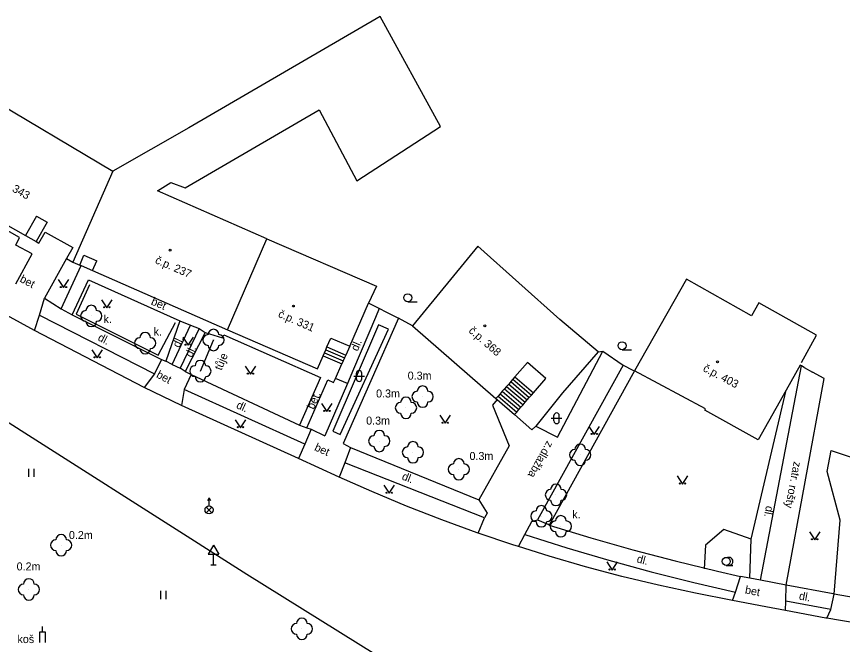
# Model space of a CAD drawing. Extents: x -544674 to -541478, y -1199076 to -1195527.
# Drawn here: x -542992 to -542914.6, y -1198172.4 to -1198113.6 of the extents above; entities that cross this region are included whole.
import ezdxf

# ---------------------------------------------------------------- set-up
doc = ezdxf.new("R2010")
doc.units = 0
for name, color, linetype in [('BUDOVY_MĚŘ', 7, 'Continuous'), ('BUDOVY_NEMĚŘ', 7, 'Continuous'), ('POMOC_POPIS', 7, 'Continuous'), ('ROZHRANÍ_PLOCH', 7, 'Continuous'), ('ZELEŇ', 7, 'Continuous'), ('ZN_BP', 7, 'Continuous'), ('ZN_BUDOV', 7, 'Continuous'), ('ZN_DOPLŇKOVÉ', 7, 'Continuous'), ('ZN_KULTUR', 7, 'Continuous'), ('Č_POPIS_ORIENT', 7, 'Continuous')]:
    doc.layers.add(name, color=color, linetype=linetype)

msp = doc.modelspace()

# ---------------------------------------------------------------- linework, layer by layer
at = {"layer": 'BUDOVY_MĚŘ'}
for points in [[(-542999.66, -1198129.28), (-542991.14, -1198134.09)], [(-542990.14, -1198134.65), (-542989.88, -1198134.8), (-542989.29, -1198133.75), (-542986.71, -1198135.19), (-542987.3, -1198136.23)], [(-542991.14, -1198134.09), (-542990.14, -1198134.65)], [(-542987.3, -1198136.23), (-542986.69, -1198136.56)], [(-542986.69, -1198136.56), (-542986.05, -1198136.84)], [(-542986.05, -1198136.84), (-542985.91, -1198136.9)], [(-542985.91, -1198136.9), (-542984.86, -1198137.36)], [(-542984.86, -1198137.36), (-542972.2, -1198142.92)], [(-542960.76, -1198144.45), (-542959.01, -1198140.41)], [(-542972.2, -1198142.92), (-542963.79, -1198146.57), (-542963.25, -1198145.33)], [(-542954.88, -1198142.53), (-542947.06, -1198149.34)], [(-542962.89, -1198144.51), (-542962.54, -1198143.68), (-542960.76, -1198144.45)], [(-542963.01, -1198144.78), (-542962.89, -1198144.51)], [(-542963.25, -1198145.33), (-542963.13, -1198145.06)], [(-542963.13, -1198145.06), (-542963.01, -1198144.78)], [(-542937.49, -1198144.97), (-542940.84, -1198148.82), (-542943.34, -1198151.94), (-542943.7, -1198152.27), (-542945.32, -1198150.83)], [(-542919.89, -1198148.57), (-542922.49, -1198153.22), (-542927.5, -1198150.42), (-542927.43, -1198150.29), (-542934.1, -1198146.76)], [(-542918.57, -1198146.21), (-542919.89, -1198148.57)]]:
    msp.add_lwpolyline(points, dxfattribs=at)
at = {"layer": 'BUDOVY_NEMĚŘ'}
for points in [[(-542972.2, -1198142.92), (-542968.51, -1198134.38), (-542978.75, -1198129.91), (-542977.53, -1198129.12), (-542976.18, -1198129.63), (-542963.62, -1198122.3), (-542960.11, -1198128.95), (-542952.27, -1198123.88), (-542957.92, -1198113.58), (-542975.84, -1198124.01), (-542982.96, -1198128.07)], [(-542999.66, -1198129.28), (-542994.95, -1198120.93), (-542982.96, -1198128.07), (-542986.69, -1198136.56)], [(-542968.51, -1198134.38), (-542958.25, -1198138.82), (-542959.01, -1198140.41)], [(-542937.49, -1198144.97), (-542941.09, -1198141.94), (-542948.77, -1198135.08), (-542954.88, -1198142.53)], [(-542918.44, -1198145.98), (-542917.03, -1198143.4), (-542922.44, -1198140.37), (-542923.14, -1198141.61), (-542929.23, -1198138.15), (-542934.1, -1198146.76)]]:
    msp.add_lwpolyline(points, dxfattribs=at)
at = {"layer": 'ROZHRANÍ_PLOCH'}
for points in [[(-542992.02, -1198138.59), (-542990.51, -1198135.8), (-542992.05, -1198134.97), (-542991.68, -1198134.28), (-542999.87, -1198129.66), (-542999.66, -1198129.28)], [(-542990.11, -1198132.26), (-542991.14, -1198134.09)], [(-542990.11, -1198132.26), (-542989.11, -1198132.82)], [(-542989.11, -1198132.82), (-542990.14, -1198134.65)], [(-542986.05, -1198136.84), (-542985.65, -1198135.93)], [(-542985.65, -1198135.93), (-542984.46, -1198136.45)], [(-542987.3, -1198136.23), (-542989.34, -1198139.93)], [(-542987.78, -1198140.93), (-542985.91, -1198136.9)], [(-542984.86, -1198137.36), (-542984.46, -1198136.45)], [(-542986.75, -1198141.5), (-542985.23, -1198138.22), (-542976.68, -1198142.07), (-542975.66, -1198142.46), (-542974.87, -1198142.78), (-542974.3, -1198143.16), (-542972.67, -1198143.65), (-542972.55, -1198143.38), (-542963.51, -1198147.37), (-542965.46, -1198151.82)], [(-542989.81, -1198141.53), (-542989.34, -1198139.93)], [(-542989.34, -1198139.93), (-542987.78, -1198140.93)], [(-542957.69, -1198141.07), (-542957.99, -1198140.92), (-542959.01, -1198140.41)], [(-542990.29, -1198142.97), (-542993.92, -1198141.02)], [(-542990.29, -1198142.97), (-542989.81, -1198141.53)], [(-542989.81, -1198141.53), (-542979.05, -1198147.03)], [(-542987.78, -1198140.93), (-542986.75, -1198141.5)], [(-542986.75, -1198141.5), (-542978.38, -1198145.7), (-542977.98, -1198145.84)], [(-542957.99, -1198140.92), (-542958.34, -1198141.74), (-542960.42, -1198146.58), (-542960.97, -1198147.92)], [(-542976.68, -1198142.07), (-542977.98, -1198145.84)], [(-542956.19, -1198141.81), (-542961.38, -1198153.54), (-542960.69, -1198153.91)], [(-542954.88, -1198142.53), (-542956.19, -1198141.81)], [(-542980, -1198148.3), (-542990.29, -1198142.97)], [(-542977.4, -1198146.16), (-542975.66, -1198142.46)], [(-542974.87, -1198142.78), (-542976.63, -1198146.49)], [(-542961.65, -1198152.7), (-542957.13, -1198142.84), (-542958.08, -1198142.44), (-542962.33, -1198152.4), (-542961.65, -1198152.7)], [(-542974.3, -1198143.16), (-542976.16, -1198146.81)], [(-542962.89, -1198144.51), (-542961.14, -1198145.27)], [(-542960.76, -1198144.45), (-542961.14, -1198145.27)], [(-542963.25, -1198145.33), (-542961.51, -1198146.09)], [(-542963.13, -1198145.06), (-542961.39, -1198145.82)], [(-542963.01, -1198144.78), (-542961.26, -1198145.54)], [(-542961.14, -1198145.27), (-542961.26, -1198145.54)], [(-542943.34, -1198151.94), (-542941.3, -1198152.96), (-542937.04, -1198144.89)], [(-542978.38, -1198145.7), (-542979.05, -1198147.03)], [(-542977.4, -1198146.16), (-542977.98, -1198145.84)], [(-542977.4, -1198146.16), (-542976.63, -1198146.49)], [(-542964.78, -1198152.07), (-542962.82, -1198147.59), (-542962.27, -1198147.83), (-542962.08, -1198147.47), (-542961.51, -1198146.09)], [(-542961.39, -1198145.82), (-542961.51, -1198146.09)], [(-542961.26, -1198145.54), (-542961.39, -1198145.82)], [(-542943.54, -1198148.79), (-542942.39, -1198147.47), (-542944.12, -1198145.96), (-542945.28, -1198147.3)], [(-542976.16, -1198146.81), (-542976.63, -1198146.49)], [(-542976.16, -1198146.81), (-542975.62, -1198147.09), (-542965.46, -1198151.82)], [(-542935.16, -1198146.2), (-542943.18, -1198160.68)], [(-542922.29, -1198166.35), (-542918.44, -1198146.28)], [(-542919.88, -1198166.8), (-542916.32, -1198147.47), (-542917.41, -1198146.86)], [(-542918.44, -1198146.28), (-542918.57, -1198146.21)], [(-542918.19, -1198146.43), (-542918.44, -1198146.28)], [(-542979.05, -1198147.03), (-542980, -1198148.3)], [(-542975.62, -1198147.09), (-542976.27, -1198148.48)], [(-542960.97, -1198147.92), (-542962.08, -1198147.47)], [(-542945.48, -1198147.53), (-542945.67, -1198147.75)], [(-542945.28, -1198147.3), (-542945.48, -1198147.53)], [(-542945.48, -1198147.53), (-542943.74, -1198149.01)], [(-542945.28, -1198147.3), (-542943.54, -1198148.79)], [(-542976.53, -1198149.98), (-542980, -1198148.3)], [(-542976.27, -1198148.48), (-542976.53, -1198149.98)], [(-542964.97, -1198153.61), (-542976.27, -1198148.48)], [(-542960.97, -1198147.92), (-542963.09, -1198152.84)], [(-542946.27, -1198148.43), (-542946.47, -1198148.66)], [(-542946.07, -1198148.21), (-542946.27, -1198148.43)], [(-542946.27, -1198148.43), (-542944.53, -1198149.92)], [(-542945.87, -1198147.98), (-542946.07, -1198148.21)], [(-542946.07, -1198148.21), (-542944.33, -1198149.69)], [(-542945.67, -1198147.75), (-542945.87, -1198147.98)], [(-542945.87, -1198147.98), (-542944.14, -1198149.47)], [(-542945.67, -1198147.75), (-542943.94, -1198149.24)], [(-542946.86, -1198149.11), (-542947.06, -1198149.34)], [(-542946.67, -1198148.89), (-542946.86, -1198149.11)], [(-542946.86, -1198149.11), (-542945.12, -1198150.6)], [(-542946.47, -1198148.66), (-542946.67, -1198148.89)], [(-542946.67, -1198148.89), (-542944.92, -1198150.37)], [(-542946.47, -1198148.66), (-542944.73, -1198150.15)], [(-542944.14, -1198149.47), (-542943.94, -1198149.24)], [(-542943.94, -1198149.24), (-542943.74, -1198149.01)], [(-542943.74, -1198149.01), (-542943.54, -1198148.79)], [(-542923.27, -1198166.16), (-542923.15, -1198162.51), (-542919.89, -1198148.57)], [(-543040.35, -1198207.27), (-543014.69, -1198201.14), (-542971.75, -1198189.76), (-542957.89, -1198186.07), (-542955.6, -1198185.06), (-542954.28, -1198184.04), (-542953.69, -1198183.44), (-542953.17, -1198182.79), (-542952.71, -1198182.09), (-542952.16, -1198180.97), (-542951.79, -1198179.9), (-542951.7, -1198179.42), (-542951.7, -1198178.93), (-542951.77, -1198178.44), (-542951.92, -1198177.98), (-542952.15, -1198177.54), (-542952.44, -1198177.15), (-542952.62, -1198176.98), (-542952.79, -1198176.81), (-542953.11, -1198176.58), (-542970.4, -1198165.82), (-542996.13, -1198149.45)], [(-542965.55, -1198154.96), (-542976.53, -1198149.98)], [(-542946.94, -1198149.44), (-542947.39, -1198149.95), (-542945.84, -1198153.78), (-542948.68, -1198158.81)], [(-542947.06, -1198149.34), (-542946.94, -1198149.44)], [(-542946.94, -1198149.44), (-542945.32, -1198150.83)], [(-542944.73, -1198150.15), (-542944.53, -1198149.92)], [(-542944.53, -1198149.92), (-542944.33, -1198149.69)], [(-542944.33, -1198149.69), (-542944.14, -1198149.47)], [(-542945.32, -1198150.83), (-542945.12, -1198150.6)], [(-542945.12, -1198150.6), (-542944.92, -1198150.37)], [(-542944.92, -1198150.37), (-542944.73, -1198150.15)], [(-542965.46, -1198151.82), (-542964.78, -1198152.07)], [(-542964.38, -1198152.22), (-542964.97, -1198153.61)], [(-542964.78, -1198152.07), (-542964.38, -1198152.22)], [(-542964.38, -1198152.22), (-542963.09, -1198152.84)], [(-542964.97, -1198153.61), (-542965.55, -1198154.96)], [(-542960.69, -1198153.91), (-542961.23, -1198155.36)], [(-542960.69, -1198153.91), (-542948.68, -1198158.81)], [(-542915.37, -1198167.65), (-542914.83, -1198160.74), (-542916.05, -1198156.17), (-542915.67, -1198154.2), (-542912.2, -1198155.37)], [(-542961.74, -1198156.69), (-542965.55, -1198154.96)], [(-542961.23, -1198155.36), (-542961.74, -1198156.69)], [(-542948.15, -1198160.51), (-542961.23, -1198155.36)], [(-542948.72, -1198161.93), (-542948.81, -1198161.9), (-542952.14, -1198160.68), (-542955.44, -1198159.4), (-542958.7, -1198158.04), (-542961.74, -1198156.69)], [(-542948.68, -1198158.81), (-542947.9, -1198160.07), (-542948.15, -1198160.51)], [(-542948.72, -1198161.93), (-542948.15, -1198160.51)], [(-542944.35, -1198162.08), (-542943.7, -1198160.84), (-542943.18, -1198160.68)], [(-542943.18, -1198160.68), (-542942.22, -1198161.11)], [(-542942.09, -1198161.18), (-542938.18, -1198162.38), (-542934.25, -1198163.5), (-542930.29, -1198164.54), (-542926.31, -1198165.5), (-542924.16, -1198165.99)], [(-542944.94, -1198163.2), (-542945.47, -1198163.03), (-542948.72, -1198161.93)], [(-542944.94, -1198163.2), (-542944.35, -1198162.08)], [(-542944.35, -1198162.08), (-542940.43, -1198163.32), (-542936.48, -1198164.48), (-542932.52, -1198165.56), (-542928.53, -1198166.57), (-542924.63, -1198167.47)], [(-542924.9, -1198168.24), (-542928.37, -1198167.57), (-542931.83, -1198166.82), (-542935.27, -1198165.99), (-542938.69, -1198165.08), (-542942.09, -1198164.09), (-542944.94, -1198163.2)], [(-542924.63, -1198167.47), (-542924.16, -1198165.99)], [(-542923.27, -1198166.16), (-542924.16, -1198165.99)], [(-542922.29, -1198166.35), (-542923.27, -1198166.16)], [(-542919.88, -1198166.8), (-542922.29, -1198166.35)], [(-542919.91, -1198168.32), (-542919.88, -1198166.8)], [(-542915.37, -1198167.65), (-542915.47, -1198167.63), (-542919.88, -1198166.8)], [(-542924.9, -1198168.24), (-542924.63, -1198167.47)], [(-542915.7, -1198169.09), (-542915.37, -1198167.65)], [(-542912.17, -1198168.22), (-542915.37, -1198167.65)], [(-542919.93, -1198169.19), (-542921.77, -1198168.85), (-542924.9, -1198168.24)], [(-542919.93, -1198169.19), (-542919.91, -1198168.32)], [(-542915.7, -1198169.09), (-542919.91, -1198168.32)], [(-542916.06, -1198169.91), (-542916.18, -1198169.89), (-542919.93, -1198169.19)], [(-542916.06, -1198169.91), (-542915.7, -1198169.09)], [(-542908.06, -1198171.24), (-542910.57, -1198170.85), (-542916.06, -1198169.91)]]:
    msp.add_lwpolyline(points, dxfattribs=at)
at = {"layer": 'ZELEŇ'}
for points in [[(-542974.75, -1198146.77), (-542973.52, -1198143.86)], [(-542923.15, -1198162.51), (-542925.73, -1198161.61), (-542927.43, -1198163.05), (-542927.57, -1198165.29)]]:
    msp.add_lwpolyline(points, dxfattribs=at)
for centre in [(-542984.97, -1198141.61), (-542973.52, -1198143.86), (-542979.92, -1198144.15), (-542974.75, -1198146.77), (-542953.93, -1198149.16), (-542955.49, -1198150.21), (-542957.99, -1198153.32), (-542954.84, -1198154.37), (-542939.17, -1198154.61), (-542950.54, -1198155.96), (-542941.44, -1198158.36), (-542942.81, -1198160.36), (-542940.98, -1198161.3), (-542987.79, -1198163.07), (-542990.81, -1198167.21), (-542965.24, -1198170.9)]:
    msp.add_circle(centre, 0.0005, dxfattribs=at)
for centre, start, end in [((-542984.97, -1198141.11), 0, 179.99999), ((-542985.47, -1198141.61), 89.99999, 269.99999), ((-542984.47, -1198141.61), 270, 89.99999), ((-542984.97, -1198142.11), 179.99999, 359.99999), ((-542973.52, -1198143.36), 0, 179.99999), ((-542980.42, -1198144.15), 89.99999, 269.99999), ((-542979.92, -1198143.65), 0, 179.99999), ((-542979.42, -1198144.15), 270, 89.99999), ((-542974.02, -1198143.86), 89.99999, 269.99999), ((-542973.02, -1198143.86), 270, 89.99999), ((-542973.52, -1198144.36), 179.99999, 359.99999), ((-542979.92, -1198144.65), 179.99999, 359.99999), ((-542974.75, -1198146.27), 0, 179.99999), ((-542975.25, -1198146.77), 89.99999, 269.99999), ((-542974.25, -1198146.77), 270, 89.99999), ((-542974.75, -1198147.27), 179.99999, 359.99999), ((-542953.93, -1198148.66), 0, 179.99999), ((-542955.49, -1198149.71), 0, 179.99999), ((-542954.43, -1198149.16), 89.99999, 269.99999), ((-542953.43, -1198149.16), 270, 89.99999), ((-542955.99, -1198150.21), 89.99999, 269.99999), ((-542954.99, -1198150.21), 270, 89.99999), ((-542953.93, -1198149.66), 179.99999, 359.99999), ((-542955.49, -1198150.71), 179.99999, 359.99999), ((-542957.99, -1198152.82), 0, 179.99999), ((-542958.49, -1198153.32), 89.99999, 269.99999), ((-542957.49, -1198153.32), 270, 89.99999), ((-542957.99, -1198153.82), 179.99999, 359.99999), ((-542955.34, -1198154.37), 89.99999, 269.99999), ((-542954.84, -1198153.87), 0, 179.99999), ((-542954.34, -1198154.37), 270, 89.99999), ((-542939.17, -1198154.11), 0, 179.99999), ((-542939.67, -1198154.61), 89.99999, 269.99999), ((-542938.67, -1198154.61), 270, 89.99999), ((-542954.84, -1198154.87), 179.99999, 359.99999), ((-542951.04, -1198155.96), 89.99999, 269.99999), ((-542950.54, -1198155.46), 0, 179.99999), ((-542950.04, -1198155.96), 270, 89.99999), ((-542939.17, -1198155.11), 179.99999, 359.99999), ((-542950.54, -1198156.46), 179.99999, 359.99999), ((-542941.44, -1198157.86), 0, 179.99999), ((-542941.94, -1198158.36), 89.99999, 269.99999), ((-542940.94, -1198158.36), 270, 89.99999), ((-542941.44, -1198158.86), 179.99999, 359.99999), ((-542943.31, -1198160.36), 89.99999, 269.99999), ((-542942.81, -1198159.86), 0, 179.99999), ((-542942.31, -1198160.36), 270, 89.99999), ((-542942.81, -1198160.86), 179.99999, 359.99999), ((-542941.48, -1198161.3), 89.99999, 269.99999), ((-542940.98, -1198160.8), 0, 179.99999), ((-542940.48, -1198161.3), 270, 89.99999), ((-542987.79, -1198162.57), 0, 179.99999), ((-542940.98, -1198161.8), 179.99999, 359.99999), ((-542988.29, -1198163.07), 89.99999, 269.99999), ((-542987.29, -1198163.07), 270, 89.99999), ((-542987.79, -1198163.57), 179.99999, 359.99999), ((-542990.81, -1198166.71), 0, 179.99999), ((-542991.31, -1198167.21), 89.99999, 269.99999), ((-542990.31, -1198167.21), 270, 89.99999), ((-542990.81, -1198167.71), 179.99999, 359.99999), ((-542965.24, -1198170.4), 0, 179.99999), ((-542965.74, -1198170.9), 89.99999, 269.99999), ((-542964.74, -1198170.9), 270, 89.99999), ((-542965.24, -1198171.4), 179.99999, 359.99999)]:
    msp.add_arc(centre, 0.5, start, end, dxfattribs=at)
at = {"layer": 'ZN_BP'}
for p, q in [((-542973.94, -1198159.385), (-542973.94, -1198158.635)), ((-542974.205, -1198160.024), (-542973.676, -1198159.496)), ((-542973.676, -1198160.028), (-542974.205, -1198159.496))]:
    msp.add_line(p, q, dxfattribs=at)
msp.add_lwpolyline([(-542974.065, -1198158.885), (-542973.94, -1198158.635), (-542973.815, -1198158.885)], dxfattribs=at)
msp.add_circle((-542973.94, -1198159.76), 0.375, dxfattribs=at)
at = {"layer": 'ZN_BUDOV'}
for centre in [(-542977.59, -1198135.46), (-542966.04, -1198140.68), (-542948.11, -1198142.53), (-542926.32, -1198145.91)]:
    msp.add_circle(centre, 0.0875, dxfattribs=at)
at = {"layer": 'ZN_DOPLŇKOVÉ'}
for p, q in [((-542973.52, -1198163.054), (-542974.02, -1198163.92)), ((-542973.52, -1198163.054), (-542973.02, -1198163.92)), ((-542974.02, -1198163.92), (-542973.02, -1198163.92)), ((-542973.52, -1198164.92), (-542973.52, -1198163.92)), ((-542973.77, -1198164.92), (-542973.27, -1198164.92)), ((-542989.55, -1198171.17), (-542989.55, -1198170.67))]:
    msp.add_line(p, q, dxfattribs=at)
for points in [[(-542985.15, -1198138.7), (-542986.39, -1198141.43), (-542978.69, -1198145.29), (-542977.09, -1198142.22)], [(-542957.69, -1198141.07), (-542956.19, -1198141.81)], [(-542937.49, -1198144.97), (-542937.04, -1198144.89), (-542935.16, -1198146.2)], [(-542934.1, -1198146.76), (-542942.09, -1198161.18)], [(-542935.16, -1198146.2), (-542934.23, -1198146.69)], [(-542934.23, -1198146.69), (-542934.1, -1198146.76)], [(-542918.19, -1198146.43), (-542917.41, -1198146.86)], [(-542942.09, -1198161.18), (-542942.22, -1198161.11)], [(-542989.8, -1198172.17), (-542989.8, -1198171.17), (-542989.3, -1198171.17), (-542989.3, -1198172.17)]]:
    msp.add_lwpolyline(points, dxfattribs=at)
at = {"layer": 'ZN_KULTUR'}
for p, q in [((-542955.32, -1198140.275), (-542954.445, -1198140.275)), ((-542935.25, -1198144.775), (-542934.375, -1198144.775)), ((-542960.38, -1198147.23), (-542959.38, -1198147.23)), ((-542960.13, -1198147.48), (-542960.13, -1198146.98)), ((-542959.63, -1198147.48), (-542959.63, -1198146.98)), ((-542941.88, -1198151.19), (-542940.88, -1198151.19)), ((-542941.63, -1198151.44), (-542941.63, -1198150.94)), ((-542941.13, -1198151.44), (-542941.13, -1198150.94)), ((-542990.83, -1198156.665), (-542990.83, -1198155.915)), ((-542990.33, -1198156.665), (-542990.33, -1198155.915)), ((-542925.49, -1198164.955), (-542924.865, -1198164.955)), ((-542978.44, -1198168.105), (-542978.44, -1198167.355)), ((-542977.94, -1198168.105), (-542977.94, -1198167.355))]:
    msp.add_line(p, q, dxfattribs=at)
for points in [[(-542988.07, -1198138.2), (-542987.57, -1198138.95), (-542987.07, -1198138.2)], [(-542984, -1198140.09), (-542983.5, -1198140.84), (-542983, -1198140.09)], [(-542976.39, -1198143.6), (-542975.89, -1198144.35), (-542975.39, -1198143.6)], [(-542984.91, -1198144.78), (-542984.41, -1198145.53), (-542983.91, -1198144.78)], [(-542970.56, -1198146.31), (-542970.06, -1198147.06), (-542969.56, -1198146.31)], [(-542963.39, -1198149.8), (-542962.89, -1198150.55), (-542962.39, -1198149.8)], [(-542971.48, -1198151.32), (-542970.98, -1198152.07), (-542970.48, -1198151.32)], [(-542952.31, -1198150.91), (-542951.81, -1198151.66), (-542951.31, -1198150.91)], [(-542938.35, -1198151.95), (-542937.85, -1198152.7), (-542937.35, -1198151.95)], [(-542930.09, -1198156.59), (-542929.59, -1198157.34), (-542929.09, -1198156.59)], [(-542957.56, -1198157.46), (-542957.06, -1198158.21), (-542956.56, -1198157.46)], [(-542917.71, -1198161.81), (-542917.21, -1198162.56), (-542916.71, -1198161.81)], [(-542936.67, -1198164.64), (-542936.17, -1198165.39), (-542935.67, -1198164.64)]]:
    msp.add_lwpolyline(points, dxfattribs=at)
for centre, radius in [((-542987.82, -1198138.9), 0.05), ((-542987.32, -1198138.9), 0.05), ((-542955.32, -1198139.9), 0.375), ((-542983.75, -1198140.79), 0.05), ((-542983.25, -1198140.79), 0.05), ((-542976.14, -1198144.3), 0.05), ((-542975.64, -1198144.3), 0.05), ((-542935.25, -1198144.4), 0.375), ((-542984.66, -1198145.48), 0.05), ((-542984.16, -1198145.48), 0.05), ((-542970.31, -1198147.01), 0.05), ((-542969.81, -1198147.01), 0.05), ((-542963.14, -1198150.5), 0.05), ((-542962.64, -1198150.5), 0.05), ((-542952.06, -1198151.61), 0.05), ((-542951.56, -1198151.61), 0.05), ((-542971.23, -1198152.02), 0.05), ((-542970.73, -1198152.02), 0.05), ((-542938.1, -1198152.65), 0.05), ((-542937.6, -1198152.65), 0.05), ((-542929.84, -1198157.29), 0.05), ((-542929.34, -1198157.29), 0.05), ((-542957.31, -1198158.16), 0.05), ((-542956.81, -1198158.16), 0.05), ((-542917.46, -1198162.51), 0.05), ((-542916.96, -1198162.51), 0.05), ((-542925.49, -1198164.58), 0.375), ((-542936.42, -1198165.34), 0.05), ((-542935.92, -1198165.34), 0.05)]:
    msp.add_circle(centre, radius, dxfattribs=at)
for centre, radius, start, end in [((-542959.88, -1198146.98), 0.25, 0, 179.99999), ((-542959.88, -1198147.48), 0.25, 179.99999, 359.99999), ((-542941.38, -1198150.94), 0.25, 0, 179.99999), ((-542941.38, -1198151.44), 0.25, 179.99999, 359.99999), ((-542925.24, -1198164.58), 0.375, 249.49437, 109.04743)]:
    msp.add_arc(centre, radius, start, end, dxfattribs=at)

# ---------------------------------------------------------------- texts
at = {"layer": 'POMOC_POPIS'}
for s, rotation, p in [('bet', 331.75998, (-542991.73, -1198138.37)), ('bet', 336.61998, (-542979.43, -1198140.51)), ('dl.', 332.93002, (-542984.42, -1198143.86)), ('dl.', 64.81379, (-542976.73, -1198144.64)), ('dl.', 64.62064, (-542975.55, -1198145.55)), ('dl.', 66.74429, (-542960.02, -1198144.96)), ('bet', 331.75998, (-542978.94, -1198147.32)), ('bet.', 66.37062, (-542964.13, -1198150.42)), ('dl.', 335.58001, (-542971.45, -1198150.21)), ('bet', 335.6, (-542964.13, -1198154.16)), ('z.dlažba', 240.55003, (-542942.27, -1198153.25)), ('zatr. rošty', 259.13999, (-542919.16, -1198155.2)), ('dl.', 338.51, (-542955.94, -1198156.9)), ('dl.', 259.13999, (-542921.76, -1198159.35)), ('dl.', 344.87, (-542933.93, -1198164.66)), ('bet', 349.03002, (-542923.78, -1198167.58)), ('dl.', 349.61002, (-542918.72, -1198168.15))]:
    msp.add_text(s, height=0.75, rotation=rotation, dxfattribs=at).set_placement(p)
msp.add_text('koš', height=0.75, dxfattribs=at).set_placement((-542991.88, -1198172.23))
at = {"layer": 'ZELEŇ'}
for s, p in [('k.', (-542983.82, -1198142.27)), ('k.', (-542979.13, -1198143.44)), ('0.3m', (-542955.33, -1198147.57)), ('0.3m', (-542958.29, -1198149.24)), ('0.3m', (-542959.22, -1198151.78)), ('0.3m', (-542949.54, -1198155.09)), ('k.', (-542939.92, -1198160.56)), ('0.2m', (-542987.06, -1198162.49)), ('0.2m', (-542991.96, -1198165.43))]:
    msp.add_text(s, height=0.75, dxfattribs=at).set_placement(p)
msp.add_text('tůje', height=0.75, rotation=67.08717, dxfattribs=at).set_placement((-542972.78, -1198146.76))
at = {"layer": 'Č_POPIS_ORIENT'}
for s, rotation, p in [('č.p. 343', 330.55998, (-542994.09, -1198128.98)), ('č.p. 237', 336.29998, (-542979.05, -1198136.64)), ('č.p. 331', 336.54, (-542967.53, -1198141.68)), ('č.p. 368', 318.95002, (-542949.68, -1198143.08)), ('č.p. 403', 332.13, (-542927.74, -1198146.73))]:
    msp.add_text(s, height=0.75, rotation=rotation, dxfattribs=at).set_placement(p)

doc.saveas('drawing.dxf')
